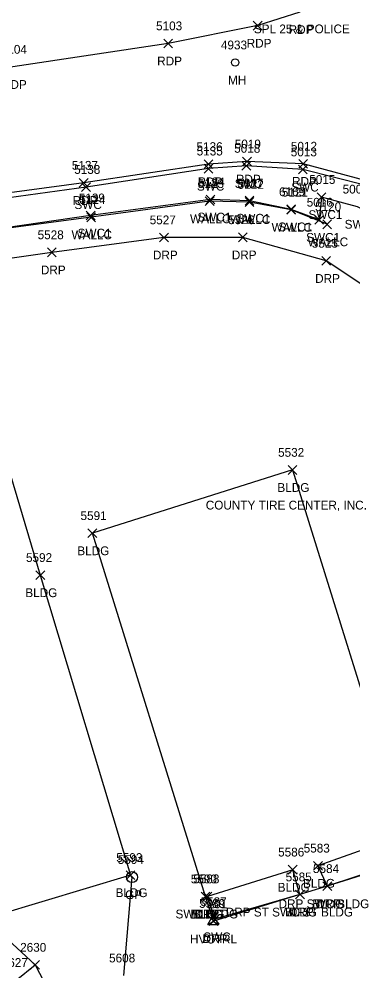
# Model space of a CAD drawing. Extents: x 1462668 to 1465147, y 550359 to 557351.
# Drawn here: x 1464228.3 to 1464304.3, y 553942.7 to 554159.3 of the extents above; entities that cross this region are included whole.
import ezdxf

# ---------------------------------------------------------------- set-up
doc = ezdxf.new("R2010")
doc.units = 0
for name, color, linetype in [('C_A', 7, 'Continuous'), ('C_I', 7, 'Continuous'), ('CPSM', 7, 'Continuous'), ('L_A', 7, 'Continuous'), ('L_C', 7, 'Continuous'), ('L_I', 7, 'Continuous'), ('L_TIC', 7, 'Continuous'), ('LBC', 7, 'Continuous'), ('LELB', 7, 'Continuous'), ('Level 6', 7, 'Continuous'), ('LW', 7, 'Continuous'), ('P_A', 7, 'Continuous'), ('P_I', 7, 'Continuous'), ('P_TIC', 7, 'Continuous'), ('PET', 7, 'Continuous'), ('R_A', 7, 'Continuous'), ('R_I', 7, 'Continuous'), ('R_TIC', 7, 'Continuous'), ('RDP', 7, 'Continuous'), ('RGP', 7, 'Continuous'), ('RSW', 7, 'Continuous'), ('S_C', 7, 'Continuous'), ('U_A', 7, 'Continuous'), ('U_I', 7, 'Continuous'), ('UUMH', 7, 'Continuous')]:
    doc.layers.add(name, color=color, linetype=linetype)

msp = doc.modelspace()

# ---------------------------------------------------------------- linework, layer by layer
at = {"layer": 'CPSM'}
for p, q in [((1464271.26, 553953.26), (1464272.51, 553955.43)), ((1464273.76, 553953.26), (1464272.51, 553955.43)), ((1464272.51, 553953.98), (1464272.51, 553955.43)), ((1464271.26, 553953.26), (1464272.51, 553953.98)), ((1464271.26, 553953.26), (1464273.76, 553953.26)), ((1464272.51, 553953.98), (1464272.51, 553953.98)), ((1464272.51, 553953.98), (1464273.76, 553953.26))]:
    msp.add_line(p, q, dxfattribs=at)
at = {"layer": 'L_TIC'}
for points in [[(1464270.68, 554116.88), (1464272.68, 554118.88)], [(1464272.68, 554116.88), (1464270.68, 554118.88)], [(1464279.76, 554116.7), (1464281.76, 554118.7)], [(1464281.76, 554116.7), (1464279.76, 554118.7)], [(1464289.25, 554114.93), (1464291.25, 554116.93)], [(1464291.25, 554114.93), (1464289.25, 554116.93)], [(1464243.7, 554113.22), (1464245.7, 554115.22)], [(1464245.7, 554113.22), (1464243.7, 554115.22)], [(1464297.46, 554111.63), (1464299.46, 554113.63)], [(1464299.46, 554111.63), (1464297.46, 554113.63)], [(1464289.52, 554055.73), (1464291.52, 554057.73)], [(1464291.52, 554055.73), (1464289.52, 554057.73)], [(1464289.52, 554055.73), (1464291.52, 554057.73)], [(1464291.52, 554055.73), (1464289.52, 554057.73)], [(1464243.96, 554041.33), (1464245.96, 554043.33)], [(1464245.96, 554041.33), (1464243.96, 554043.33)], [(1464243.96, 554041.33), (1464245.96, 554043.33)], [(1464245.96, 554041.33), (1464243.96, 554043.33)], [(1464232.11, 554031.79), (1464234.11, 554033.79)], [(1464234.11, 554031.79), (1464232.11, 554033.79)], [(1464295.35, 553965.67), (1464297.35, 553967.67)], [(1464297.35, 553965.67), (1464295.35, 553967.67)], [(1464252.67, 553963.53), (1464254.67, 553965.53)], [(1464254.67, 553963.53), (1464252.67, 553965.53)], [(1464289.59, 553964.77), (1464291.59, 553966.77)], [(1464291.59, 553964.77), (1464289.59, 553966.77)], [(1464291.24, 553959.12), (1464293.24, 553961.12)], [(1464293.24, 553959.12), (1464291.24, 553961.12)], [(1464297.47, 553961.01), (1464299.47, 553963.01)], [(1464299.47, 553961.01), (1464297.47, 553963.01)], [(1464269.73, 553958.66), (1464271.73, 553960.66)], [(1464271.73, 553958.66), (1464269.73, 553960.66)], [(1464270.21, 553958.68), (1464272.21, 553960.68)], [(1464272.21, 553958.68), (1464270.21, 553960.68)], [(1464230.91, 553943.1), (1464232.91, 553945.1)], [(1464232.91, 553943.1), (1464230.91, 553945.1)]]:
    msp.add_lwpolyline(points, dxfattribs=at)
at = {"layer": 'LBC'}
for points in [[(1464213.31, 554098.97), (1464233.11, 554032.79), (1464253.67, 553964.53)], [(1464290.52, 554056.73), (1464316.4, 553973.75), (1464315.94, 553973.61), (1464296.35, 553966.67), (1464298.47, 553962.01), (1464292.24, 553960.12), (1464290.59, 553965.77), (1464271.21, 553959.68), (1464270.73, 553959.66), (1464244.96, 554042.33)], [(1464290.52, 554056.73), (1464244.96, 554042.33)], [(1464253.67, 553964.53), (1464223.27, 553955.45)]]:
    msp.add_lwpolyline(points, dxfattribs=at)
at = {"layer": 'LELB'}
msp.add_lwpolyline([(1464209.4, 553949.71), (1464221.41, 553939.99), (1464227.63, 553940.64), (1464231.91, 553944.1)], dxfattribs=at)
at = {"layer": 'Level 6'}
msp.add_lwpolyline([(1464252.16, 553941.67), (1464254, 553964.07), (1464253.67, 553964.53), (1464223.27, 553955.45)], dxfattribs=at)
at = {"layer": 'LW'}
msp.add_lwpolyline([(1464298.46, 554112.63), (1464290.25, 554115.93), (1464280.76, 554117.7), (1464271.68, 554117.88), (1464244.7, 554114.22), (1464217.2, 554110.59), (1464190.07, 554106.9), (1464174.71, 554104.79), (1464169.08, 554104.26), (1464169.72, 554100.02), (1464175.11, 554100.82), (1464174.85, 554103.48)], dxfattribs=at)
at = {"layer": 'P_TIC'}
for points in [[(1464281.62, 554156.83), (1464283.62, 554158.83)], [(1464283.62, 554156.83), (1464281.62, 554158.83)], [(1464261.24, 554152.78), (1464263.24, 554154.78)], [(1464263.24, 554152.78), (1464261.24, 554154.78)], [(1464279.17, 554125.9), (1464281.17, 554127.9)], [(1464281.17, 554125.9), (1464279.17, 554127.9)], [(1464270.43, 554125.3), (1464272.43, 554127.3)], [(1464272.43, 554125.3), (1464270.43, 554127.3)], [(1464270.43, 554125.3), (1464272.43, 554127.3)], [(1464272.43, 554125.3), (1464270.43, 554127.3)], [(1464291.95, 554125.39), (1464293.95, 554127.39)], [(1464293.95, 554125.39), (1464291.95, 554127.39)], [(1464241.99, 554121.04), (1464243.99, 554123.04)], [(1464243.99, 554121.04), (1464241.99, 554123.04)]]:
    msp.add_lwpolyline(points, dxfattribs=at)
at = {"layer": 'PET'}
for points in [[(1464292.18, 554160.93), (1464282.62, 554157.83), (1464262.24, 554153.78), (1464226.89, 554148.44), (1464194.29, 554143.74), (1464164.45, 554140.01), (1464134.08, 554136.26), (1464104.31, 554132.45), (1464094.12, 554132.3), (1464083.95, 554132.74), (1464064.21, 554136.45), (1464054.42, 554138.98), (1464035.57, 554145.81), (1464017.6, 554154.73), (1464009.09, 554159.95)], [(1464271.43, 554126.3), (1464242.99, 554122.04), (1464216.98, 554118.57), (1464173.15, 554112.87), (1464141.36, 554108.98), (1464113.56, 554105.05), (1464100.08, 554101.31), (1464092.34, 554097.29), (1464088.98, 554095.06), (1464085.8, 554092.06), (1464080.58, 554086.95), (1464078.69, 554084.98), (1464075, 554079.06), (1464072.17, 554070.7), (1464070.1, 554059.59), (1464069.93, 554049.23), (1464071.81, 554039.5), (1464075.45, 554030.21), (1464081.16, 554018.55), (1464087.15, 554008.17)], [(1464352.91, 554072.46), (1464348.1, 554083.17), (1464340.25, 554095.74), (1464329.21, 554108.57), (1464323.44, 554113.41), (1464307.06, 554122.59), (1464292.95, 554126.39), (1464280.17, 554126.9), (1464271.43, 554126.3)]]:
    msp.add_lwpolyline(points, dxfattribs=at)
at = {"layer": 'R_TIC'}
for points in [[(1464270.42, 554124.29), (1464272.42, 554126.29)], [(1464272.42, 554124.29), (1464270.42, 554126.29)], [(1464279.04, 554124.91), (1464281.04, 554126.91)], [(1464281.04, 554124.91), (1464279.04, 554126.91)], [(1464291.91, 554124.09), (1464293.91, 554126.09)], [(1464293.91, 554124.09), (1464291.91, 554126.09)], [(1464242.52, 554120.1), (1464244.52, 554122.1)], [(1464244.52, 554120.1), (1464242.52, 554122.1)], [(1464270.86, 554117.27), (1464272.86, 554119.27)], [(1464272.86, 554117.27), (1464270.86, 554119.27)], [(1464296.14, 554117.82), (1464298.14, 554119.82)], [(1464298.14, 554117.82), (1464296.14, 554119.82)], [(1464279.73, 554117), (1464281.73, 554119)], [(1464281.73, 554117), (1464279.73, 554119)], [(1464289.26, 554115.03), (1464291.26, 554117.03)], [(1464291.26, 554115.03), (1464289.26, 554117.03)], [(1464243.57, 554113.62), (1464245.57, 554115.62)], [(1464245.57, 554113.62), (1464243.57, 554115.62)], [(1464295.61, 554112.65), (1464297.61, 554114.65)], [(1464297.61, 554112.65), (1464295.61, 554114.65)], [(1464260.28, 554108.63), (1464262.28, 554110.63)], [(1464262.28, 554108.63), (1464260.28, 554110.63)], [(1464278.23, 554108.66), (1464280.23, 554110.66)], [(1464280.23, 554108.66), (1464278.23, 554110.66)], [(1464234.76, 554105.24), (1464236.76, 554107.24)], [(1464236.76, 554105.24), (1464234.76, 554107.24)], [(1464297.21, 554103.3), (1464299.21, 554105.3)], [(1464299.21, 554103.3), (1464297.21, 554105.3)], [(1464291.24, 553959.12), (1464293.24, 553961.12)], [(1464293.24, 553959.12), (1464291.24, 553961.12)], [(1464291.24, 553959.12), (1464293.24, 553961.12)], [(1464293.24, 553959.12), (1464291.24, 553961.12)], [(1464297.47, 553961.01), (1464299.47, 553963.01)], [(1464299.47, 553961.01), (1464297.47, 553963.01)], [(1464297.47, 553961.01), (1464299.47, 553963.01)], [(1464299.47, 553961.01), (1464297.47, 553963.01)], [(1464269.73, 553958.66), (1464271.73, 553960.66)], [(1464271.73, 553958.66), (1464269.73, 553960.66)], [(1464270.21, 553958.68), (1464272.21, 553960.68)], [(1464272.21, 553958.68), (1464270.21, 553960.68)], [(1464271.55, 553953.08), (1464273.55, 553955.08)], [(1464273.55, 553953.08), (1464271.55, 553955.08)], [(1464271.87, 553953.48), (1464273.87, 553955.48)], [(1464273.87, 553953.48), (1464271.87, 553955.48)], [(1464230.91, 553943.1), (1464232.91, 553945.1)], [(1464232.91, 553943.1), (1464230.91, 553945.1)]]:
    msp.add_lwpolyline(points, dxfattribs=at)
at = {"layer": 'RDP'}
for points in [[(1464349.24, 553966.53), (1464347.71, 553968.57), (1464347.44, 553990.58), (1464348.65, 554020.83), (1464347.4, 554050.55), (1464343.47, 554063.51), (1464337.6, 554072.93), (1464325.14, 554086.45), (1464298.21, 554104.3), (1464279.23, 554109.66), (1464261.28, 554109.63), (1464235.76, 554106.24), (1464213.43, 554103.01), (1464214.23, 554099.07), (1464213.31, 554098.97)], [(1464316.4, 553973.75), (1464317.83, 553968.1), (1464298.47, 553962.01)], [(1464292.24, 553960.12), (1464272.55, 553954.08), (1464270.73, 553959.66)], [(1464220.5, 553954.66), (1464231.91, 553944.1), (1464235.97, 553936.39)]]:
    msp.add_lwpolyline(points, dxfattribs=at)
at = {"layer": 'RGP'}
msp.add_line((1464254, 553964.07), (1464254, 553964.07), dxfattribs=at)
for radius in [1.25, 0.0833]:
    msp.add_circle((1464254, 553964.07), radius, dxfattribs=at)
at = {"layer": 'RSW'}
for points in [[(1464352.28, 554072.09), (1464347.39, 554082.63), (1464339.61, 554095.34), (1464328.6, 554107.8), (1464322.97, 554112.76), (1464307.35, 554121.43), (1464292.91, 554125.09), (1464280.04, 554125.91), (1464271.42, 554125.29), (1464243.52, 554121.1), (1464217.1, 554117.44), (1464173.54, 554111.75), (1464141.89, 554107.91), (1464113.57, 554104.26), (1464100.57, 554100.37), (1464093.01, 554096.61), (1464089.75, 554094.42), (1464085.84, 554091.69), (1464085.8, 554092.06)], [(1464347.65, 554070.08), (1464343.11, 554080.42), (1464336.91, 554093.11), (1464325.1, 554104.28), (1464320.34, 554108.92), (1464305.38, 554116.63), (1464297.14, 554118.82), (1464296.61, 554113.65), (1464290.26, 554116.03), (1464280.73, 554118), (1464271.86, 554118.27), (1464244.57, 554114.62), (1464217.39, 554110.72), (1464174.87, 554105.32), (1464159.99, 554103.29), (1464160.1, 554104.81), (1464137.91, 554102.56), (1464114.33, 554099.36), (1464102.06, 554096.03), (1464092.26, 554090.92), (1464088.7, 554087.87), (1464080.58, 554086.95)], [(1464315.94, 553973.61), (1464317.56, 553968.34), (1464298.47, 553962.01)], [(1464292.24, 553960.12), (1464272.87, 553954.48), (1464271.21, 553959.68)]]:
    msp.add_lwpolyline(points, dxfattribs=at)
at = {"layer": 'UUMH'}
for p, q in [((1464277.5, 554149.43), (1464277.5, 554149.43)), ((1464278.34, 554149.43), (1464278.34, 554149.43))]:
    msp.add_line(p, q, dxfattribs=at)
msp.add_circle((1464277.5, 554149.43), 0.833, dxfattribs=at)

# ---------------------------------------------------------------- texts
at = {"layer": 'C_A'}
msp.add_text('HVCTRL', height=2, dxfattribs=at).set_placement((1464267.21, 553948.98))
at = {"layer": 'C_I'}
msp.add_text('101', height=2, dxfattribs=at).set_placement((1464271.21, 553956.98))
at = {"layer": 'L_A'}
for s, p in [('WALLC', (1464267.21, 554112.88)), ('WALLC', (1464276.29, 554112.7)), ('WALLC', (1464285.78, 554110.93)), ('WALLC', (1464240.23, 554109.22)), ('WALLC', (1464294, 554107.63)), ('BLDG', (1464287.11, 554051.73)), ('BLDG', (1464287.11, 554051.73)), ('BLDG', (1464241.55, 554037.33)), ('BLDG', (1464241.55, 554037.33)), ('BLDG', (1464229.7, 554027.79)), ('BLDG', (1464292.94, 553961.67)), ('BLDG', (1464250.26, 553959.53)), ('BLDG', (1464287.18, 553960.77)), ('BLDG', (1464295.06, 553957.01)), ('BLDG', (1464267.32, 553954.66)), ('BLDG', (1464267.8, 553954.68)), ('BLDG', (1464288.83, 553955.12))]:
    msp.add_text(s, height=2, dxfattribs=at).set_placement(p)
at = {"layer": 'L_C'}
msp.add_text('COUNTY TIRE CENTER, INC.', height=2, dxfattribs=at).set_placement((1464270.79, 554047.73))
msp.add_text('COUNTY TIRE CENTER, INC.', height=2, dxfattribs=at).set_placement((1464270.79, 554047.73))
at = {"layer": 'L_I'}
for s, p in [('5123', (1464268.98, 554120.88)), ('5122', (1464278.06, 554120.7)), ('5124', (1464242, 554117.22)), ('5121', (1464288.12, 554118.93)), ('5120', (1464295.68, 554115.63)), ('5532', (1464287.26, 554059.73)), ('5532', (1464287.26, 554059.73)), ('5591', (1464242.27, 554045.33)), ('5591', (1464242.27, 554045.33)), ('5592', (1464229.85, 554035.79)), ('5586', (1464287.27, 553968.77)), ('5583', (1464293.09, 553969.67)), ('5593', (1464250.41, 553967.53)), ('5584', (1464295.21, 553965.01)), ('5590', (1464267.38, 553962.66)), ('5588', (1464267.95, 553962.68)), ('5585', (1464288.98, 553963.12)), ('2630', (1464228.52, 553947.1)), ('5608', (1464248.77, 553944.67)), ('2627', (1464224.32, 553943.64)), ('2627', (1464224.32, 553943.64))]:
    msp.add_text(s, height=2, dxfattribs=at).set_placement(p)
at = {"layer": 'P_A'}
for p in [(1464289.67, 554155.93), (1464280.11, 554152.83), (1464259.73, 554148.78), (1464224.38, 554143.44), (1464277.66, 554121.9), (1464290.44, 554121.39), (1464268.92, 554121.3), (1464268.92, 554121.3), (1464240.48, 554117.04)]:
    msp.add_text('RDP', height=2, dxfattribs=at).set_placement(p)
at = {"layer": 'P_I'}
for s, p in [('5103', (1464259.47, 554156.78)), ('5104', (1464224.12, 554151.44)), ('5136', (1464268.68, 554129.3)), ('5136', (1464268.68, 554129.3)), ('5019', (1464277.39, 554129.9)), ('5012', (1464290.18, 554129.39)), ('5137', (1464240.3, 554125.04))]:
    msp.add_text(s, height=2, dxfattribs=at).set_placement(p)
at = {"layer": 'R_A'}
for s, p in [('SWC', (1464268.78, 554120.29)), ('SWC', (1464277.4, 554120.91)), ('SWC', (1464290.27, 554120.09)), ('SWC', (1464240.88, 554116.1)), ('SWC1', (1464268.9, 554113.27)), ('SWC1', (1464277.77, 554113)), ('SWC1', (1464294.18, 554113.82)), ('SWC1', (1464287.3, 554111.03)), ('SWC1', (1464302.42, 554111.63)), ('SWC1', (1464241.61, 554109.62)), ('SWC1', (1464293.65, 554108.65)), ('DRP', (1464258.76, 554104.63)), ('DRP', (1464276.72, 554104.66)), ('DRP', (1464233.24, 554101.24)), ('DRP', (1464295.7, 554099.3)), ('GP', (1464252.44, 553959.07)), ('DRP SWC BLDG', (1464287.37, 553957.01)), ('DRP', (1464295.95, 553957.01)), ('SWC BLDG', (1464263.9, 553954.68)), ('DRP', (1464268.21, 553954.66)), ('DRP ST SWC ST BLDG', (1464275.35, 553955.12)), ('DRP', (1464289.73, 553955.12)), ('DRP', (1464270.04, 553949.08)), ('SWC', (1464270.23, 553949.48))]:
    msp.add_text(s, height=2, dxfattribs=at).set_placement(p)
at = {"layer": 'R_I'}
for s, p in [('5135', (1464268.72, 554128.29)), ('5018', (1464277.26, 554128.91)), ('5013', (1464290.14, 554128.09)), ('5138', (1464240.83, 554124.1)), ('5015', (1464294.36, 554121.82)), ('5134', (1464269.16, 554121.27)), ('5017', (1464277.96, 554121)), ('5009', (1464301.96, 554119.63)), ('5139', (1464241.87, 554117.62)), ('6169', (1464287.47, 554119.03)), ('5016', (1464293.78, 554116.65)), ('5527', (1464258.02, 554112.63)), ('5526', (1464275.91, 554112.66)), ('5528', (1464232.5, 554109.24)), ('5525', (1464294.95, 554107.3)), ('5594', (1464250.75, 553967.07)), ('5584', (1464295.21, 553965.01)), ('5584', (1464295.21, 553965.01)), ('5590', (1464267.38, 553962.66)), ('5588', (1464267.95, 553962.68)), ('5585', (1464288.98, 553963.12)), ('5585', (1464288.98, 553963.12)), ('5589', (1464269.28, 553957.08)), ('5587', (1464269.61, 553957.48)), ('2630', (1464228.52, 553947.1))]:
    msp.add_text(s, height=2, dxfattribs=at).set_placement(p)
at = {"layer": 'S_C'}
msp.add_text('SPL 25 & POLICE', height=2, dxfattribs=at).set_placement((1464281.75, 554156.09))
at = {"layer": 'U_A'}
msp.add_text('MH', height=2, dxfattribs=at).set_placement((1464275.86, 554144.43))
at = {"layer": 'U_I'}
msp.add_text('4933', height=2, dxfattribs=at).set_placement((1464274.24, 554152.43))

doc.saveas('drawing.dxf')
